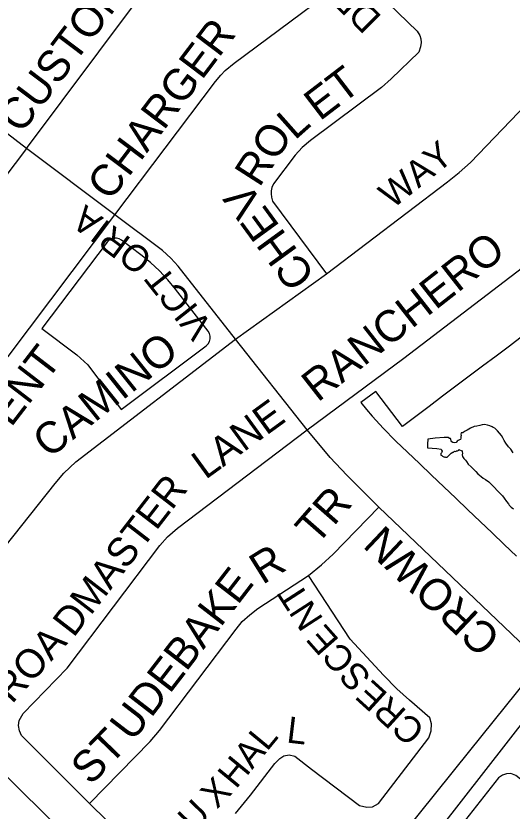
# Model space of a CAD drawing. Extents: x 586326 to 623965, y 4819854 to 4857850.
# Drawn here: x 593684 to 594045, y 4838108 to 4838688 of the extents above; entities that cross this region are included whole.
import ezdxf

# ---------------------------------------------------------------- set-up
doc = ezdxf.new("R2010")
doc.units = 0
for name, color, linetype in [('Lots_Concessions', 7, 'Continuous'), ('Major Rds and Hwys', 7, 'Continuous'), ('Minor Rd Lbls', 7, 'Continuous'), ('Minor Rds', 7, 'Continuous'), ('Park Outlines', 7, 'Continuous'), ('SWM Ponds', 7, 'Continuous')]:
    doc.layers.add(name, color=color, linetype=linetype)

msp = doc.modelspace()

# ---------------------------------------------------------------- linework, layer by layer
at = {"layer": 'Lots_Concessions'}
msp.add_line((593916.75, 4837997.76), (594288.26, 4838474.55), dxfattribs=at)
at = {"layer": 'Major Rds and Hwys'}
for points in [[(593845.71, 4837966.45), (593935.81, 4838058.3), (593965.21, 4838090.57), (594014.73, 4838152.21), (594066.75, 4838216.78)], [(593845.71, 4837966.45), (593843.9, 4837968.24), (593600.36, 4838209.43)]]:
    msp.add_lwpolyline(points, dxfattribs=at)
at = {"layer": 'Minor Rds'}
for points in [[(593691.58, 4838591.18), (593770.45, 4838696.33), (593774.82, 4838701.93), (593778.95, 4838706.3), (593783.62, 4838710.25), (593841.92, 4838755.1), (593847.36, 4838759.22), (593852.25, 4838763.53), (593855.33, 4838766.84), (593860.53, 4838771.96), (593864.23, 4838774.89), (593867.93, 4838776.02), (593870.53, 4838776.05), (593872.93, 4838775.45), (593877.12, 4838772.25), (593927.51, 4838723.98)], [(593756.03, 4838542.88), (593829.48, 4838640.05), (593833.35, 4838644.74), (593836.48, 4838647.99), (593843.06, 4838653.48), (593892.16, 4838689.78), (593900.55, 4838696.06), (593927.51, 4838723.98)], [(593927.51, 4838723.98), (593976.27, 4838676.64), (593978.25, 4838673.66), (593979.02, 4838671.21), (593979.14, 4838668.35), (593978.65, 4838665.23), (593977.5, 4838661.51), (593957.47, 4838641.93), (593950.39, 4838635.76), (593898.52, 4838597.1), (593892.59, 4838591.88), (593887.46, 4838586.23), (593871.57, 4838565.37), (593870.34, 4838562.74), (593869.87, 4838560.44), (593869.86, 4838558.19), (593870.12, 4838555.62), (593870.97, 4838552.9), (593910.36, 4838499.94)], [(593910.36, 4838499.94), (593998.49, 4838566.91), (594006.9, 4838573.58), (594015.06, 4838581.08), (594102.5, 4838672.01)], [(593691.58, 4838591.18), (593625.53, 4838642.01)], [(593896.1, 4838386.22), (593966.55, 4838438.3), (594057.27, 4838507.73), (594065.58, 4838515.1), (594075.01, 4838523.6), (594091.47, 4838540.54), (594162.44, 4838613.5)], [(593691.58, 4838591.18), (593554.82, 4838410.21), (593533.98, 4838386.3), (593508.84, 4838352.95), (593507.21, 4838349.81), (593506.51, 4838347.07), (593506.52, 4838344.59), (593507.04, 4838342.23), (593507.71, 4838340.07), (593509.61, 4838336.84), (593514.35, 4838332), (593546.3, 4838300.99), (593549.39, 4838298.37), (593552.29, 4838296.31), (593554.67, 4838295.27), (593557, 4838294.58), (593559.95, 4838294.54), (593562.87, 4838295.13), (593565.75, 4838296.57), (593568.86, 4838299.38), (593576.76, 4838309.75), (593610.07, 4838349.75), (593615.86, 4838357.04), (593756.03, 4838542.88)], [(593756.03, 4838542.88), (593691.58, 4838591.18)], [(593843.97, 4838452.12), (593802.17, 4838505.4), (593796.95, 4838511.19), (593790.74, 4838516.88), (593756.03, 4838542.88)], [(593843.97, 4838452.12), (593910.36, 4838499.94)], [(593600.36, 4838209.43), (593623.23, 4838236.07), (593650.52, 4838269.68), (593676.18, 4838301.13), (593712.56, 4838346.98), (593718.86, 4838354.61), (593727.57, 4838362.72), (593843.97, 4838452.12)], [(593896.1, 4838386.22), (593843.97, 4838452.12)], [(593737.7, 4838113.73), (593688.02, 4838163.27), (593686.5, 4838166.82), (593685.9, 4838170.72), (593686.41, 4838174.39), (593689.28, 4838179.44), (593721.35, 4838212.53), (593788.79, 4838301.86), (593794.39, 4838308.21), (593801.69, 4838314.53), (593896.1, 4838386.22)], [(593948.35, 4838329.7), (593924.98, 4838353), (593912.92, 4838365.95), (593896.1, 4838386.22)], [(593897.22, 4838280.01), (593906.61, 4838287.63), (593915.22, 4838295.44), (593948.35, 4838329.7)], [(594066.75, 4838216.78), (593948.35, 4838329.7)], [(593737.7, 4838113.73), (593781.78, 4838158.88), (593788.5, 4838166.93), (593844.47, 4838240.77), (593848.84, 4838246.37), (593854.38, 4838251.26), (593860.19, 4838255.95), (593897.22, 4838280.01)], [(593843.93, 4838106.39), (593854.88, 4838119.76), (593872.54, 4838143), (593876.18, 4838146.7), (593879.08, 4838148.47), (593882.95, 4838149.23), (593887.3, 4838148.35), (593899.23, 4838138.78), (593934.29, 4838112.39), (593939.55, 4838111.06), (593943.77, 4838111.29), (593948.14, 4838113.67), (593984.84, 4838161.6), (593986.61, 4838166.77), (593986.83, 4838171.89), (593985.6, 4838176.12), (593970.63, 4838189.06), (593961.54, 4838197.31), (593951.77, 4838207.39), (593927.38, 4838233.49), (593897.22, 4838280.01)], [(594131.22, 4838055.63), (594101.17, 4838084.18), (594053.91, 4838129.66), (594048.1, 4838134.28), (594044.58, 4838135.6), (594041.35, 4838135.34), (594038.4, 4838134.42), (594035.63, 4838132.58), (594008.92, 4838098.57), (594006.62, 4838094.09), (594005.74, 4838090.91), (594006.25, 4838087.97), (594007.36, 4838085.46)], [(593737.7, 4838113.73), (593787.66, 4838064.68)]]:
    msp.add_lwpolyline(points, dxfattribs=at)
at = {"layer": 'Park Outlines'}
msp.add_lwpolyline([(593750.43, 4838522.96), (593702.86, 4838460.07), (593728.37, 4838440.77), (593736.29, 4838433.58), (593760.73, 4838401.05), (593822.54, 4838447.48), (593823.95, 4838448.87), (593824.94, 4838450.57), (593825.46, 4838452.47), (593825.47, 4838454.44), (593824.96, 4838456.35), (593823.97, 4838458.05), (593800.36, 4838488.68), (593794.68, 4838495.55), (593788.56, 4838502.03), (593782.03, 4838508.09), (593775.1, 4838513.7), (593760.93, 4838524.42), (593760.93, 4838524.42), (593759.23, 4838525.38), (593757.34, 4838525.88), (593755.38, 4838525.86), (593753.49, 4838525.34), (593751.8, 4838524.35)], close=True, dxfattribs=at)
msp.add_lwpolyline([(594053.27, 4838454.53), (594043.52, 4838447.2), (594033.77, 4838439.87), (594024.02, 4838432.55), (594014.27, 4838425.22), (594004.52, 4838417.9), (593994.77, 4838410.57), (593985.01, 4838403.24), (593975.26, 4838395.92), (593965.51, 4838388.59), (593946.3, 4838414.17), (593935.39, 4838405.98), (593939.4, 4838401.01), (593940.77, 4838399.37), (593942.15, 4838397.73), (593943.55, 4838396.11), (593951.76, 4838387.05), (593960.37, 4838378.4), (593960.86, 4838377.93), (593969.19, 4838369.97), (593978.01, 4838361.55), (593986.83, 4838353.13), (593995.65, 4838344.7), (594004.47, 4838336.28), (594013.29, 4838327.85), (594022.11, 4838319.43), (594030.93, 4838311.01), (594039.75, 4838302.58), (594048.57, 4838294.16)], dxfattribs=at)
at = {"layer": 'SWM Ponds'}
msp.add_lwpolyline([(594046.3, 4838369.36), (594044.45, 4838371.97), (594042.97, 4838373.81), (594041.01, 4838376.41), (594039.77, 4838378.44), (594038.72, 4838380.34), (594037.64, 4838382.06), (594036.41, 4838383.6), (594034.76, 4838385.48), (594032.83, 4838387.37), (594031.8, 4838387.79), (594030.86, 4838388.33), (594029.17, 4838389.16), (594027.49, 4838389.5), (594025.46, 4838390.02), (594023.75, 4838389.7), (594021.93, 4838389.36), (594019.87, 4838388.84), (594017.88, 4838388.54), (594015.29, 4838387.46), (594012.8, 4838385.89), (594010.79, 4838384.94), (594009.61, 4838383.96), (594008.48, 4838383.92), (594008.09, 4838382.91), (594008.27, 4838382.09), (594008.18, 4838381.28), (594008.03, 4838380.04), (594007.82, 4838379.06), (594007.06, 4838378.76), (594006.23, 4838378.42), (594005.54, 4838377.85), (594004.71, 4838376.84), (594003.25, 4838376.72), (594002.24, 4838376.92), (594001.53, 4838377.38), (594000.99, 4838378.19), (594000.89, 4838379.05), (594000.66, 4838379.86), (593999.93, 4838379.7), (593999.01, 4838380.51), (593996, 4838380.58), (593989.46, 4838379.97), (593984.09, 4838379.23), (593983.93, 4838375.66), (593983.88, 4838372.97), (593990.76, 4838372.56), (593993.89, 4838372.06), (593994.16, 4838371.31), (593994.41, 4838370.58), (593994.2, 4838369.87), (593993.94, 4838369.29), (593993.61, 4838368.87), (593993.49, 4838368.34), (593993.59, 4838367.72), (593994.21, 4838367.33), (593994.69, 4838367.01), (593995.19, 4838366.71), (593995.71, 4838366.5), (593996.12, 4838366.28), (593996.6, 4838366.36), (593996.98, 4838366.14), (593997.35, 4838366.21), (593998.2, 4838366.29), (593998.89, 4838367.03), (593999.57, 4838367.77), (594000.43, 4838368.51), (594001.17, 4838369.14), (594002.2, 4838369.9), (594002.84, 4838369.84), (594003.54, 4838370.55), (594004.37, 4838370.42), (594004.97, 4838370.89), (594005.63, 4838370.74), (594006.23, 4838371.08), (594006.79, 4838371.42), (594006.81, 4838371.99), (594007.25, 4838371.45), (594008.25, 4838371.04), (594009.05, 4838370.71), (594009.1, 4838370.01), (594009.23, 4838369.12), (594009.22, 4838367.86), (594009.33, 4838366.81), (594009.81, 4838365.94), (594010.32, 4838365.35), (594010.81, 4838364.73), (594011.45, 4838363.94), (594012.23, 4838362.99), (594013.43, 4838361.15), (594015.55, 4838359.08), (594017.29, 4838357.51), (594019.15, 4838355.72), (594020.62, 4838354.15), (594022.89, 4838352.09), (594024.44, 4838350.88), (594026.19, 4838349.93), (594028.49, 4838348.35), (594030.75, 4838346.02), (594032.54, 4838344.14), (594034.7, 4838342.04), (594036.8, 4838339.85), (594038.45, 4838338.14), (594039.8, 4838336.33), (594041.49, 4838333.89), (594042.87, 4838332.2), (594043.36, 4838331.32), (594044.83, 4838329.83), (594046.47, 4838328.48)], dxfattribs=at)

# ---------------------------------------------------------------- texts
at = {"layer": 'Minor Rd Lbls'}
for s, height, rotation, p in [('CUSTOMLI', 22.95, 53.01458, (593687.85, 4838601.15)), ('DR', 19.125, 135.16103, (593951.17, 4838687.17)), ('CHARGER', 22.95, 52.93595, (593752.63, 4838552.11)), ('ET', 22.95, 37.4071, (593905.38, 4838610.76)), ('L', 22.95, 41.61508, (593887.16, 4838596.78)), ('RO', 22.95, 57.28231, (593861.33, 4838562.23)), ('WAY', 19.125, 38.54365, (593958.3, 4838546.75)), ('CHEV', 22.95, 126.08616, (593902.85, 4838498.69)), ('ORIA', 19.125, 143.0657, (593784.63, 4838513.15)), ('RANCHERO', 22.95, 38.0919, (593903.85, 4838405.78)), ('VICT', 19.125, 128.4142, (593828.13, 4838461.65)), ('CRESCENT', 22.95, 52.44633, (593614.99, 4838302.28)), ('CAMINO', 22.95, 38.54365, (593708.08, 4838364.66)), ('LANE', 21.038, 35.99829, (593822.11, 4838349.51)), ('DMASTER', 21.038, 52.33588, (593725.97, 4838234.14)), ('TR', 22.95, 48.82721, (593903.12, 4838301.33)), ('CROWN', 22.95, 136.68325, (594038.48, 4838235.91)), ('R', 22.95, 31.9661, (593863.64, 4838272.88)), ('BAKE', 22.95, 52.33588, (593808.01, 4838209.3)), ('NT', 19.125, 122.87586, (593908.4, 4838248.08)), ('SCE', 19.125, 131.42895, (593943.71, 4838206.18)), ('ROA', 21.038, 47.50167, (593681.06, 4838185.82)), ('UDE', 22.95, 52.33588, (593768.91, 4838158.08)), ('CRE', 19.125, 137.76896, (593983.13, 4838168.59)), ('L', 19.13, 353.23232, (593880.65, 4838158.33)), ('ST', 22.95, 45.9776, (593738.43, 4838126.34)), ('HAL', 19.125, 50.54447, (593844.3, 4838123.82)), ('X', 19.13, 45.9776, (593830.41, 4838109.24)), ('VAU', 19.125, 45.9776, (593790.24, 4838067.27))]:
    msp.add_text(s, height=height, rotation=rotation, dxfattribs=at).set_placement(p)

doc.saveas('drawing.dxf')
